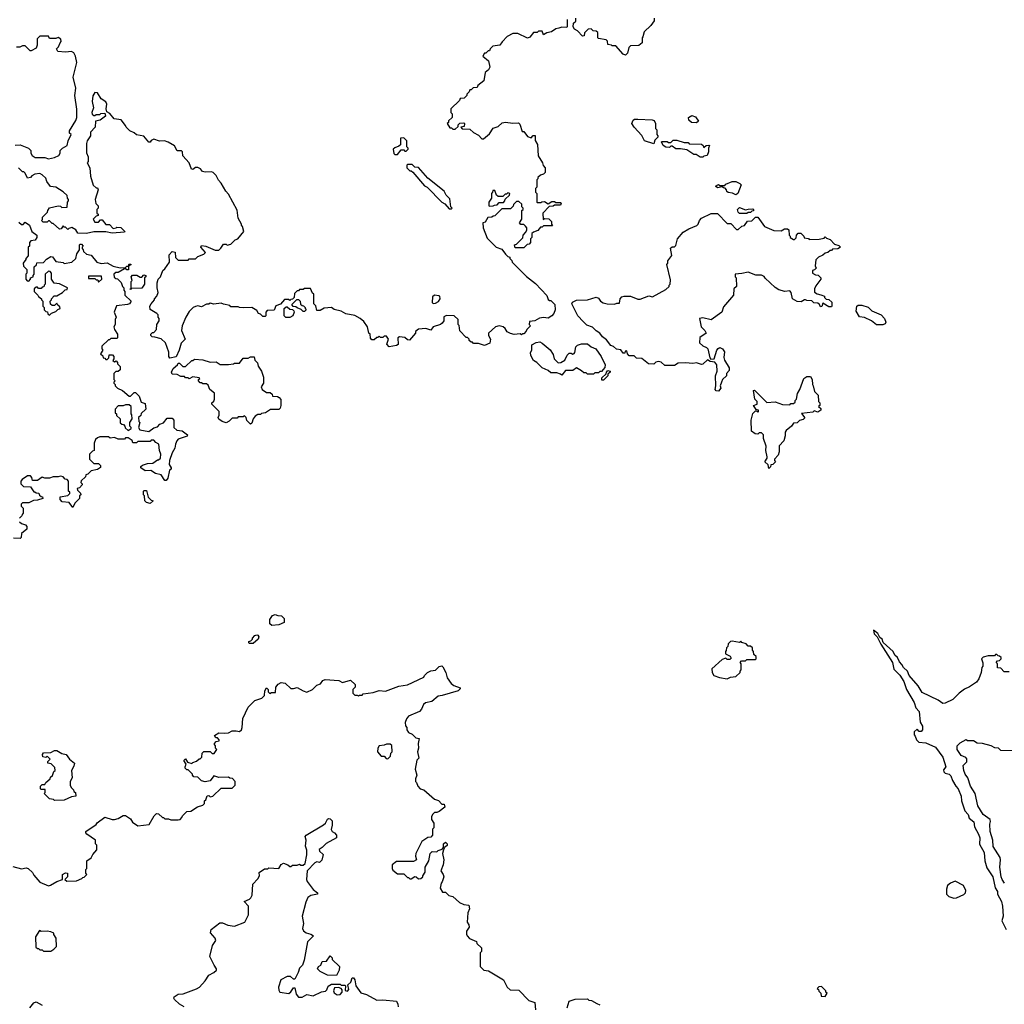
# Model space of a CAD drawing. Extents: x 1861455 to 2058065, y 200073 to 437907.
# Tile 378 of 574: x 1997811 to 2005846, y 315515 to 323553. Entities that reach past the tile are written whole.
import ezdxf

# ---------------------------------------------------------------- set-up
doc = ezdxf.new("R2010")
doc.units = 0

msp = doc.modelspace()

# ---------------------------------------------------------------- linework, layer by layer
at = {"layer": '0CON05XD'}
for points in [[(2002280, 323555), (2002280, 323495), (2002275, 323490), (2002235, 323492.5), (2002210, 323485), (2002185, 323477.5), (2002150, 323455), (2002113, 323447), (2002085, 323430), (2002075, 323460), (2002045, 323460), (2002035, 323450), (2002005, 323447.5), (2001975, 323410), (2001955, 323402.5), (2001875, 323440), (2001835, 323440), (2001790, 323415), (2001747, 323373), (2001730, 323345), (2001673, 323337), (2001650, 323315), (2001645, 323300), (2001635, 323300), (2001615, 323280), (2001605, 323280), (2001590, 323255), (2001637, 323217), (2001647.5, 323165), (2001636.4, 323143.6), (2001608.3, 323121.7), (2001597.5, 323055), (2001550, 323015), (2001545, 323000), (2001513, 322997), (2001495, 322980), (2001485, 322980), (2001480, 322965), (2001460, 322945), (2001460, 322935), (2001437, 322913), (2001405, 322910), (2001400, 322895), (2001330, 322825), (2001330, 322795), (2001340, 322785), (2001340, 322755), (2001311.7, 322728.3), (2001310, 322715), (2001300, 322705), (2001321.7, 322671.7), (2001335, 322670), (2001345, 322660), (2001365, 322660), (2001388.3, 322681.7), (2001390, 322695), (2001401.7, 322708.3), (2001435, 322710), (2001440, 322705), (2001438.3, 322681.7), (2001410, 322675), (2001421.7, 322661.7), (2001485, 322660), (2001515, 322632.5), (2001555, 322610), (2001581.7, 322581.7), (2001595, 322580), (2001645, 322622.5), (2001675, 322667.5), (2001715, 322682.5), (2001749.3, 322710.7), (2001775, 322717.5), (2001835, 322707.5), (2001881.7, 322711.7), (2001891.7, 322701.7), (2001911.7, 322641.7), (2001925, 322640), (2001955, 322600), (2001985, 322590), (2002001.7, 322608.3), (2002018.3, 322608.3), (2002018.3, 322568.3), (2002037.5, 322535), (2002043, 322443), (2002077.5, 322385), (2002083, 322363), (2002100, 322345), (2002100, 322305), (2002087, 322293), (2002060, 322285), (2002040, 322265), (2002040, 322255), (2002030, 322245), (2002030, 322185), (2002020, 322175), (2002020, 322145), (2002030, 322135), (2002030, 322065), (2002035, 322060), (2002065, 322060), (2002073, 322067), (2002095, 322070), (2002125, 322050), (2002155, 322070), (2002175, 322070), (2002185, 322060), (2002225, 322060), (2002230, 322055), (2002225, 322040), (2002175, 322040), (2002165, 322030), (2002131.7, 322028.3), (2002080, 321975), (2002081.7, 321921.7), (2002095, 321930), (2002128.3, 321928.3), (2002150, 321905), (2002150, 321885), (2002158.3, 321871.7), (2002085, 321870), (2002075, 321860), (2002061.7, 321858.3), (2002038.3, 321831.7), (2002005, 321820), (2001991.7, 321808.3), (2001990, 321775), (2001980, 321765), (2001980, 321735), (2001968.3, 321721.7), (2001951.7, 321718.3), (2001925, 321690), (2001855, 321690), (2001850, 321715), (2001865, 321720), (2001918.3, 321771.7), (2001920, 321795), (2001940, 321815), (2001950, 321835), (2001950, 321855), (2001938.3, 321868.3), (2001925, 321880), (2001901.7, 321881.7), (2001890, 321895), (2001910, 321925), (2001910, 321995), (2001920, 322005), (2001920, 322015), (2001910, 322025), (2001908.3, 322048.3), (2001885, 322070), (2001865, 322070), (2001840, 322045), (2001838.3, 322031.7), (2001815, 322010), (2001745, 322010), (2001688.3, 321951.7), (2001675, 321950), (2001665, 321940), (2001631.7, 321938.3), (2001608.3, 321901.7), (2001590, 321895), (2001593, 321853), (2001625, 321770), (2001700, 321695), (2001745, 321680), (2001775, 321640), (2001795, 321620), (2001810, 321615), (2001810, 321605), (2001827, 321587), (2001830, 321575), (2001947, 321457), (2002019.3, 321399.3), (2002113, 321303), (2002125, 321270), (2002135, 321260), (2002145, 321260), (2002177, 321227), (2002180, 321185), (2002170, 321155), (2002154, 321136), (2002125, 321116.7), (2002085, 321121.2), (2002053, 321117)], [(2002990, 323565), (2002990, 323545), (2002962.5, 323505), (2002906.4, 323453.6), (2002897, 323413), (2002890, 323405), (2002890, 323365), (2002865, 323342.5), (2002795, 323340), (2002783, 323327), (2002770.7, 323279.3), (2002755, 323262.5), (2002735, 323272.5), (2002675, 323340), (2002645, 323340), (2002640, 323345), (2002611.7, 323351.7), (2002607, 323377), (2002598.3, 323388.3), (2002535, 323400), (2002530, 323405), (2002528.3, 323448.3), (2002515, 323460), (2002491.7, 323461.7), (2002475, 323480), (2002450, 323475), (2002420, 323445), (2002418.3, 323421.7), (2002405, 323420), (2002363, 323463), (2002340, 323475), (2002327.5, 323495), (2002330, 323525), (2002348.3, 323541.7), (2002350, 323565)], [(1997775, 322530), (1997815, 322532.5), (1997882.5, 322505), (1997902.5, 322485), (1997903, 322463), (1997912.5, 322445), (1997938.3, 322428.3), (1998015, 322427.5), (1998045, 322417.5), (1998095, 322427.5), (1998130, 322445), (1998140, 322465), (1998140, 322485), (1998160, 322505), (1998197.5, 322525), (1998207.5, 322565), (1998230, 322615), (1998218.3, 322628.3), (1998217.5, 322645), (1998268.8, 322731.2), (1998276.1, 322753.9), (1998278.3, 322821.7), (1998262, 322935), (1998268.8, 322995), (1998246.2, 323085), (1998276.2, 323205), (1998266.7, 323255), (1998253, 323283), (1998235, 323292.5), (1998185, 323287.5), (1998123, 323293), (1998110, 323315), (1998128.3, 323331.7), (1998140, 323365), (1998150, 323375), (1998147.5, 323395), (1998125, 323407.5), (1998105, 323400), (1998055, 323400), (1998045, 323420), (1997975, 323420), (1997953, 323397), (1997952.5, 323345), (1997945, 323320), (1997905, 323300), (1997895, 323300), (1997855, 323340), (1997835, 323340), (1997811.7, 323328.3), (1997785, 323330)], [(2002053, 321117), (2002015, 321096), (2001971.7, 321088.3), (2001970, 321065), (2001980, 321055), (2001950, 321025), (2001945, 321010), (2001925, 320990), (2001915, 320990), (2001905, 320980), (2001895, 320990), (2001845, 320982.5), (2001815, 320992.5), (2001790, 321005), (2001773, 321033), (2001756.4, 321046.4), (2001725, 321053.8), (2001693.9, 321046.1), (2001637.5, 320995), (2001637.5, 320975), (2001653.3, 320945), (2001648.3, 320911.7), (2001605, 320892.5), (2001555, 320910), (2001515, 320910), (2001505, 320920), (2001495, 320920), (2001480, 320935), (2001480, 320945), (2001465, 320960), (2001455, 320960), (2001403, 321013), (2001397, 321057), (2001390, 321065), (2001390, 321105), (2001357, 321137), (2001295, 321137.5), (2001271.7, 321128.3), (2001271.2, 321095), (2001260, 321075), (2001245, 321063.8), (2001183.9, 321046.1), (2001165, 321020), (2001125, 321032.5), (2001065, 321027.5), (2001041.7, 321008.3), (2001040, 320995), (2000991.7, 320938.3), (2000975, 320940), (2000955, 320960), (2000910, 320965), (2000897.5, 320955), (2000898.3, 320901.7), (2000887, 320893), (2000825, 320882.5), (2000807.5, 320905), (2000820, 320945), (2000805, 320970), (2000785, 320970), (2000775, 320960), (2000755, 320960), (2000745, 320970), (2000735, 320960), (2000725, 320960), (2000705, 320940), (2000685, 320940), (2000673, 320953), (2000670, 320985), (2000660, 320995), (2000650, 321045), (2000619.3, 321089.3), (2000590, 321115), (2000545, 321137.5), (2000473, 321153), (2000435, 321172.5), (2000378.3, 321188.3), (2000355, 321202.5), (2000295, 321197.5), (2000261.7, 321178.3), (2000235, 321180), (2000227, 321217), (2000210, 321235), (2000210, 321315), (2000201.7, 321321.7), (2000185, 321360), (2000135, 321360), (2000125, 321350), (2000095, 321350), (2000085, 321340), (2000075, 321340), (2000053, 321317), (2000050, 321285), (2000038.3, 321271.7), (2000025, 321270), (2000015, 321260), (2000005, 321270), (1999971.7, 321268.3), (1999938.3, 321231.7), (1999901.7, 321218.3), (1999888.3, 321181.7), (1999831.7, 321178.3), (1999820, 321165), (1999820, 321135), (1999815, 321130), (1999795, 321130), (1999775, 321150), (1999760, 321155), (1999745, 321180), (1999705, 321202.5), (1999635, 321200), (1999605, 321202.5), (1999595, 321210), (1999535, 321210), (1999525, 321220), (1999475, 321230), (1999455, 321240), (1999395, 321230), (1999365, 321240), (1999355, 321230), (1999335, 321230), (1999295, 321210), (1999265, 321217.5), (1999245, 321212.5), (1999227, 321203), (1999195, 321170), (1999166.4, 321123.6), (1999137.5, 321055), (1999132.5, 321015), (1999160, 320945), (1999128.3, 320911.7), (1999112.5, 320855), (1999088.3, 320801.7), (1999035, 320790), (1999027.5, 320805), (1999029.3, 320839.3), (1999000, 320915), (1998966.7, 320946.7), (1998915, 320962.5), (1998893, 320963), (1998880, 320975), (1998880, 320985), (1998895, 321000), (1998905, 321000), (1998927, 321023), (1998930, 321065), (1998950, 321095), (1998950, 321115), (1998940, 321125), (1998940, 321145), (1998930, 321155), (1998877, 321187), (1998872.5, 321215), (1998882.5, 321235), (1998910, 321265), (1998910, 321275), (1998930, 321295), (1998940, 321325), (1998932.5, 321365), (1998932.5, 321405), (1998940, 321435), (1998960, 321455), (1998980, 321505), (1998995, 321520), (1999032.5, 321575), (1999030, 321635), (1999055, 321660), (1999080, 321655), (1999083, 321613), (1999105, 321590), (1999185, 321590), (1999195, 321600), (1999245, 321600), (1999265, 321620), (1999315, 321640), (1999328.3, 321651.7), (1999290, 321695), (1999295, 321710), (1999330, 321705), (1999405, 321672.5), (1999435, 321672.5), (1999453, 321687), (1999475, 321720), (1999495, 321720), (1999505, 321712.5), (1999535, 321720), (1999570, 321755), (1999590, 321765), (1999640, 321825), (1999630, 321865), (1999620, 321875), (1999620, 321885), (1999593, 321933), (1999587, 321997), (1999515, 322130), (1999493, 322153), (1999455, 322220), (1999433, 322243), (1999415, 322280), (1999390, 322305), (1999375, 322312.5), (1999325, 322307.5), (1999303, 322313), (1999286.4, 322336.4), (1999265, 322347.5), (1999245, 322347.5), (1999225, 322330), (1999211.7, 322331.7), (1999193.6, 322383.6), (1999143, 322443), (1999140, 322475), (1999131.7, 322481.7), (1999095, 322482.5), (1999073, 322523), (1999023.6, 322553.6), (1998993.6, 322563.6), (1998951.7, 322561.7), (1998905, 322576.7), (1998885, 322567.5), (1998875, 322553.3), (1998865, 322552.5), (1998825, 322602.5), (1998763, 322613), (1998745, 322630), (1998710, 322645), (1998680, 322675), (1998675, 322690), (1998640, 322735), (1998583, 322743), (1998546.4, 322786.4), (1998521.7, 322801.7), (1998517.5, 322825), (1998523.3, 322865), (1998515, 322882.5), (1998477, 322907), (1998445, 322957.5), (1998425, 322960), (1998408.3, 322931.7), (1998403.3, 322885), (1998412.5, 322835), (1998400, 322795), (1998403, 322783), (1998415, 322770), (1998425, 322770), (1998435, 322780), (1998465, 322780), (1998473, 322787), (1998505, 322790), (1998510, 322765), (1998466.7, 322733.3), (1998430, 322725), (1998427.5, 322675), (1998390, 322635), (1998387.5, 322605), (1998362.5, 322565), (1998357, 322543), (1998357, 322467), (1998370, 322435), (1998370, 322395), (1998362.5, 322385), (1998382.5, 322345), (1998387.5, 322275), (1998411.7, 322201.7), (1998435, 322180), (1998445, 322180), (1998450, 322165), (1998427.5, 322085), (1998433, 322053), (1998450, 322035), (1998450, 322015), (1998440, 322005), (1998440, 321975), (1998450, 321965), (1998450, 321955), (1998435, 321950), (1998410, 321925), (1998425, 321900), (1998455, 321900), (1998471.7, 321918.3), (1998485, 321920), (1998515, 321880), (1998545, 321880), (1998575, 321850), (1998597, 321853), (1998605, 321860), (1998635, 321857.5), (1998670, 321825), (1998665, 321820), (1998565, 321810), (1998515, 321822.5), (1998415, 321822.5), (1998355, 321807.5), (1998285, 321810), (1998268.3, 321838.3), (1998237, 321857), (1998211.7, 321848.3), (1998205, 321840), (1998185, 321860), (1998175, 321860), (1998165, 321870), (1998150, 321845), (1998135, 321842.5), (1998085, 321890), (1998075, 321890), (1998055, 321910), (1998045, 321910), (1998035, 321900), (1998001.7, 321901.7), (1997990, 321915), (1997997.5, 321922.5), (1997998.3, 321941.7), (1998038.3, 321981.7), (1998040, 321995), (1998055, 322017.5), (1998125, 322032.5), (1998145, 322030), (1998155, 322020), (1998198.3, 322021.7), (1998200, 322065), (1998210, 322075), (1998210, 322085), (1998200, 322095), (1998198.3, 322118.3), (1998165, 322147.5), (1998107, 322187), (1998061.7, 322191.7), (1998033, 322233), (1998025, 322260), (1997995, 322287.5), (1997976.4, 322296.4), (1997935, 322292.5), (1997910.7, 322279.3), (1997900, 322265), (1997875, 322260), (1997855, 322300), (1997845, 322310), (1997835, 322310), (1997800, 322345)], [(2002985, 322540), (2002910, 322565), (2002888, 322608), (2002826.1, 322676.1), (2002807.5, 322705), (2002816.7, 322733.3), (2002828.3, 322741.7), (2002855, 322742.5), (2002973, 322737), (2002989.3, 322729.3), (2003000, 322705), (2003000, 322665), (2003010, 322655), (2003010, 322615), (2003020, 322605), (2003020, 322595), (2002995, 322570), (2002985, 322540)], [(2003335, 322712.5), (2003293, 322713), (2003273, 322733), (2003270, 322755), (2003295, 322770), (2003325, 322760), (2003350, 322725), (2003335, 322712.5)], [(2000895, 322452.5), (2000925, 322490), (2000945, 322490), (2000955, 322480), (2000965, 322480), (2000980, 322495), (2000980, 322505), (2000970, 322515), (2000970, 322565), (2000945, 322590), (2000920, 322585), (2000918.3, 322531.7), (2000905, 322520), (2000871.7, 322508.3), (2000860, 322495), (2000865, 322460), (2000873, 322453), (2000895, 322452.5)], [(2003385, 322430), (2003365, 322430), (2003331.7, 322451.7), (2003313, 322453), (2003255, 322490), (2003205, 322500), (2003165, 322500), (2003135, 322520), (2003125, 322520), (2003115, 322510), (2003085, 322512.5), (2003062.5, 322525), (2003050, 322555), (2003055, 322560), (2003095, 322560), (2003105, 322550), (2003125, 322550), (2003145, 322570), (2003175, 322570), (2003235, 322550), (2003265, 322550), (2003275, 322540), (2003375, 322537.5), (2003390, 322525), (2003395, 322510), (2003413, 322527), (2003435, 322530), (2003440, 322525), (2003432.5, 322505), (2003432.5, 322475), (2003420, 322445), (2003395, 322440), (2003385, 322430)], [(2001335, 322010), (2001340, 322015), (2001330, 322025), (2001321.7, 322091.7), (2001291.2, 322121.2), (2001275, 322152.5), (2001140.7, 322260.7), (2001065, 322347.5), (2001035, 322350), (2001015, 322370), (2000975, 322370), (2000970, 322365), (2000970, 322345), (2000995, 322320), (2001005, 322320), (2001018.3, 322308.3), (2001115, 322197.5), (2001136.4, 322186.4), (2001255, 322062.5), (2001279.3, 322049.3), (2001315, 322010), (2001335, 322010)], [(2003655, 322123.3), (2003627, 322137), (2003593, 322143), (2003581.7, 322151.7), (2003580, 322165), (2003568.3, 322178.3), (2003555, 322180), (2003545, 322190), (2003505, 322180), (2003490, 322195), (2003515, 322207.5), (2003525, 322200), (2003565, 322200), (2003575, 322210), (2003625, 322232.5), (2003655, 322232.5), (2003687, 322217), (2003697.5, 322205), (2003672.5, 322135), (2003655, 322123.3)], [(2001645, 322030), (2001675, 322032.5), (2001685, 322040), (2001708.3, 322041.7), (2001725, 322060), (2001758.3, 322061.7), (2001770, 322075), (2001771.7, 322088.3), (2001808.3, 322121.7), (2001810, 322135), (2001795, 322140), (2001785, 322130), (2001771.7, 322128.3), (2001755, 322110), (2001715, 322110), (2001701.7, 322121.7), (2001688.3, 322158.3), (2001671.7, 322158.3), (2001670, 322145), (2001660, 322135), (2001660, 322095), (2001640, 322065), (2001640, 322035), (2001645, 322030)], [(2003745, 321970), (2003685, 321970), (2003673, 321983), (2003670, 322005), (2003685, 322020), (2003735, 322000), (2003755, 322007.5), (2003795, 322010), (2003800, 322005), (2003798.3, 321991.7), (2003785, 321990), (2003775, 321980), (2003755, 321980), (2003745, 321970)], [(2003515, 320520), (2003495, 320522.5), (2003487.5, 320535), (2003492.5, 320565), (2003490, 320645), (2003503.3, 320685), (2003500, 320735), (2003485, 320757.5), (2003445, 320763.3), (2003425, 320777.5), (2003385, 320740), (2003375, 320737.5), (2003335, 320752.5), (2003305, 320747.5), (2003245, 320752.5), (2003185, 320750), (2003155, 320730), (2003075, 320730), (2003047, 320757), (2003025, 320762.5), (2003003, 320757), (2002985, 320740), (2002943, 320743), (2002887, 320787), (2002845, 320790), (2002825, 320810), (2002785, 320810), (2002770, 320825), (2002765, 320850), (2002751.7, 320848.3), (2002748.3, 320831.7), (2002735, 320830), (2002717, 320857), (2002682.3, 320862.3), (2002656.2, 320886.2), (2002635, 320893.8), (2002598.6, 320938.6), (2002566.7, 320965), (2002546.7, 320995), (2002515, 321013.8), (2002485, 321042.9), (2002440, 321060), (2002408.5, 321088.5), (2002366.5, 321136.5), (2002317.5, 321235), (2002321.7, 321248.3), (2002355, 321262.5), (2002445, 321266.2), (2002515, 321287.5), (2002535, 321280), (2002550, 321255), (2002573, 321243), (2002605, 321232.5), (2002665, 321230), (2002685, 321240), (2002705, 321240), (2002710, 321275), (2002725, 321290), (2002745, 321297.5), (2002795, 321297.5), (2002855, 321272.5), (2002875, 321272.5), (2002945, 321300), (2002975, 321290), (2003085, 321350), (2003110, 321375), (2003110, 321385), (2003120, 321395), (2003121.7, 321428.3), (2003092.5, 321555), (2003100, 321565), (2003100, 321585), (2003131.7, 321628.3), (2003123, 321687), (2003135, 321700), (2003155, 321700), (2003165, 321710), (2003180, 321765), (2003225, 321817.5), (2003273, 321847), (2003336.4, 321873.6), (2003347.5, 321885), (2003357.5, 321915), (2003375, 321933.3), (2003455, 321970), (2003505, 321970), (2003585, 321890), (2003615, 321890), (2003661.7, 321841.7), (2003675, 321840), (2003703, 321867), (2003726.4, 321873.6), (2003751.7, 321908.3), (2003785, 321910), (2003815, 321940), (2003835, 321940), (2003890, 321865), (2003965, 321832.5), (2004025, 321830), (2004053, 321847), (2004077, 321847), (2004087, 321837), (2004090, 321795), (2004100, 321785), (2004100, 321775), (2004125, 321760), (2004135, 321760), (2004148.3, 321771.7), (2004150, 321795), (2004165, 321810), (2004185, 321810), (2004210, 321785), (2004211.7, 321771.7), (2004247, 321767), (2004255, 321760), (2004335, 321762.5), (2004375, 321770), (2004385, 321780), (2004395, 321770), (2004425, 321760), (2004461.7, 321721.7), (2004495, 321710), (2004510, 321695), (2004487, 321683), (2004445, 321680), (2004435, 321670), (2004425, 321670), (2004407, 321653), (2004383, 321647), (2004365, 321630), (2004330, 321615), (2004308.3, 321591.7), (2004302.5, 321545), (2004310, 321525), (2004298.3, 321511.7), (2004280, 321505), (2004280, 321485), (2004305, 321470), (2004328.3, 321468.3), (2004350, 321445), (2004350, 321435), (2004308.3, 321381.7), (2004297.5, 321355), (2004298.3, 321328.3), (2004320, 321315), (2004348, 321308), (2004380, 321295), (2004380, 321285), (2004391.7, 321271.7), (2004415, 321270), (2004438.3, 321248.3), (2004440, 321215), (2004435, 321210), (2004415, 321210), (2004365, 321240), (2004358.3, 321211.7), (2004345, 321210), (2004338.3, 321228.3), (2004325, 321240), (2004293, 321243), (2004275, 321257.5), (2004235, 321260), (2004225, 321267.5), (2004215, 321267.5), (2004189.3, 321250.7), (2004155, 321253.3), (2004117.5, 321275), (2004107, 321327), (2004095, 321340), (2004055, 321333.3), (2004005, 321347.5), (2003975, 321367.5), (2003893.6, 321443.6), (2003886.4, 321456.4), (2003865, 321467.5), (2003818.3, 321468.3), (2003755, 321492.5), (2003705, 321480), (2003650, 321475), (2003650, 321455), (2003657.5, 321445), (2003660, 321375), (2003640, 321355), (2003637.5, 321305), (2003555, 321210), (2003540, 321165), (2003455, 321102.5), (2003385, 321120), (2003360, 321115), (2003373.3, 321045), (2003402.5, 321015), (2003412.5, 320995), (2003361.7, 320958.3), (2003360, 320915), (2003385, 320890), (2003415, 320877.5), (2003426.1, 320866.1), (2003442.5, 320792.5), (2003452.5, 320782.5), (2003477.5, 320785), (2003500, 320855), (2003510.7, 320869.3), (2003525, 320877.5), (2003545.9, 320865.9), (2003563, 320843), (2003557.5, 320795), (2003562.5, 320775), (2003601.7, 320711.7), (2003601.7, 320688.3), (2003580, 320665), (2003580, 320645), (2003547.5, 320615), (2003537.5, 320595), (2003527.5, 320565), (2003532.5, 320545), (2003515, 320520)], [(1997805, 321900), (1997825, 321880), (1997838.3, 321881.7), (1997855, 321900), (1997890, 321875), (1997910, 321825), (1997950, 321795), (1997950, 321775), (1997936.4, 321753.6), (1997903, 321747), (1997890, 321735), (1997890, 321705), (1997880, 321695), (1997880, 321625), (1997860, 321605), (1997860, 321595), (1997840, 321565), (1997841.7, 321541.7), (1997870, 321515), (1997870, 321485), (1997860, 321475), (1997860, 321435), (1997871.7, 321421.7), (1997885, 321420), (1997900, 321435), (1997900, 321445), (1997920, 321455), (1997920, 321465), (1997930, 321475), (1997930, 321535), (1997948.3, 321551.7), (1997951.7, 321568.3), (1998005, 321570), (1998030.7, 321599.3), (1998065, 321620), (1998078.3, 321618.3), (1998105, 321580), (1998165, 321570), (1998172.5, 321562.5), (1998237, 321573), (1998270, 321605), (1998278.3, 321641.7), (1998300, 321675), (1998300, 321715), (1998305, 321720), (1998315, 321720), (1998330, 321705), (1998320, 321695), (1998320, 321685), (1998330, 321675), (1998331.7, 321661.7), (1998355, 321640), (1998395, 321630), (1998440, 321575), (1998477, 321563), (1998525, 321567.5), (1998575, 321540), (1998631.7, 321528.3)], [(1998631.7, 321528.3), (1998675, 321530), (1998685, 321540), (1998700, 321540), (1998705, 321560), (1998720, 321555), (1998700, 321540), (1998698.3, 321511.7), (1998685, 321510), (1998675, 321520), (1998665, 321520), (1998615, 321490), (1998595, 321490), (1998580, 321475), (1998581.7, 321451.7), (1998595, 321440), (1998608.3, 321438.3), (1998638.3, 321408.3), (1998650, 321375), (1998660, 321365), (1998660, 321345), (1998670, 321335), (1998670, 321305), (1998720, 321255), (1998706.4, 321233.6), (1998691.7, 321228.3), (1998601.7, 321218.3), (1998582.5, 321165), (1998597.5, 321125), (1998590, 321105), (1998590, 321065), (1998580, 321045), (1998583.3, 321023.3), (1998610, 320985), (1998610, 320955), (1998605, 320950), (1998555, 320950), (1998545, 320940), (1998535, 320940), (1998481.7, 320888.3), (1998480, 320865), (1998490, 320855), (1998470, 320825), (1998488.3, 320808.3), (1998491.7, 320791.7), (1998505, 320790), (1998515, 320780), (1998525, 320780), (1998538.3, 320791.7), (1998541.7, 320818.3), (1998568.3, 320818.3), (1998580, 320805), (1998580, 320785), (1998571.7, 320771.7), (1998585, 320760), (1998598.3, 320768.3), (1998610, 320755), (1998610, 320745), (1998631.7, 320721.7), (1998630, 320695), (1998615, 320682.5), (1998595, 320680), (1998580, 320665), (1998580, 320615), (1998590, 320605), (1998580, 320595), (1998580, 320585), (1998590, 320575), (1998590, 320565), (1998610, 320545), (1998650, 320525), (1998705, 320480), (1998715, 320480), (1998745, 320510), (1998755, 320510), (1998785, 320480), (1998801.7, 320431.7), (1998835, 320420), (1998840, 320375), (1998801.7, 320338.3), (1998798.3, 320321.7), (1998780, 320305), (1998783, 320273), (1998790, 320265), (1998780, 320225), (1998790, 320205), (1998865, 320192.5), (1998905, 320220), (1998935, 320230), (1998955, 320250), (1998985, 320262.5), (1999015, 320300), (1999055, 320300), (1999070, 320285), (1999070, 320225), (1999093, 320203), (1999137, 320197), (1999180, 320165), (1999177, 320153), (1999105, 320127.5), (1999092.5, 320115), (1999083, 320087), (1999076.7, 320055), (1999054.1, 320015.9), (1999032.5, 319955), (1999030.7, 319920.7), (1999047.5, 319895), (1999047.5, 319885), (1999033.8, 319876.2), (1999020.7, 319809.3), (1999005, 319790), (1998995, 319790), (1998965, 319837.5), (1998918.3, 319848.3), (1998881.7, 319871.7), (1998835, 319870), (1998800, 319895), (1998800, 319905), (1998813.3, 319916.7), (1998855, 319930), (1998897, 319933), (1998935, 319960), (1998945, 319960), (1998960, 319975), (1998962.5, 320005), (1998952.5, 320035), (1998947, 320087), (1998921.7, 320101.7), (1998905, 320120), (1998885, 320120), (1998875, 320110), (1998775, 320110), (1998765, 320100), (1998735, 320100), (1998728.3, 320118.3), (1998695, 320140), (1998675, 320140), (1998665, 320130), (1998645, 320127.5), (1998615, 320130), (1998585, 320142.5), (1998548.3, 320138.3), (1998535, 320147.5), (1998465, 320147.5), (1998445, 320140), (1998430, 320125), (1998420, 320095), (1998420, 320035), (1998405, 320030), (1998380, 320005), (1998380, 319965), (1998415, 319930), (1998455, 319930), (1998470, 319915), (1998471.7, 319898.3), (1998445, 319882.5), (1998395, 319870), (1998368.3, 319841.7), (1998351.7, 319838.3), (1998348.3, 319821.7), (1998311.7, 319788.3), (1998310, 319775), (1998320, 319765), (1998320, 319755), (1998298.3, 319731.7), (1998280, 319725), (1998281.7, 319711.7), (1998308.3, 319688.3), (1998310, 319675), (1998300, 319665), (1998300, 319645), (1998260, 319605), (1998245, 319570), (1998215, 319612.5), (1998158.3, 319618.3), (1998140, 319635), (1998141.7, 319658.3), (1998205, 319670), (1998220, 319685), (1998220, 319695), (1998210, 319705), (1998210, 319785), (1998198.3, 319798.3), (1998181.7, 319801.7), (1998165, 319820), (1998145, 319827.5), (1998125, 319820), (1998085, 319820), (1998055, 319810), (1998015, 319810), (1997995, 319817.5), (1997955, 319790), (1997915, 319790), (1997910, 319815), (1997898.3, 319828.3), (1997875, 319830), (1997831.7, 319798.3), (1997820, 319785), (1997820, 319765), (1997841.7, 319741.7), (1997898.3, 319738.3), (1997925, 319700), (1997935, 319700), (1997945, 319690), (1997968.3, 319688.3), (1997971.7, 319671.7), (1997985, 319660), (1997998.3, 319658.3), (1998000, 319645), (1997955, 319630), (1997923, 319627), (1997885, 319610), (1997835, 319610), (1997821.7, 319598.3), (1997821.7, 319581.7), (1997840, 319565), (1997840, 319525), (1997830, 319515), (1997828.3, 319501.7), (1997810, 319485)], [(1998055, 321140), (1998071.7, 321158.3), (1998105, 321170), (1998121.7, 321188.3), (1998140, 321195), (1998138.3, 321208.3), (1998121.7, 321221.7), (1998115, 321240), (1998095, 321220), (1998075, 321220), (1998061.7, 321231.7), (1998060, 321255), (1998070, 321265), (1998070, 321275), (1998091.7, 321298.3), (1998115, 321300), (1998160, 321325), (1998181.7, 321348.3), (1998198.3, 321351.7), (1998200, 321365), (1998137, 321397), (1998091.7, 321401.7), (1998070, 321435), (1998070, 321485), (1998058.3, 321498.3), (1998045, 321500), (1998020, 321475), (1998020, 321395), (1998010, 321385), (1998008.3, 321371.7), (1997995, 321370), (1997985, 321360), (1997965, 321360), (1997955, 321370), (1997945, 321370), (1997930, 321355), (1997930, 321335), (1997960, 321305), (1997963.6, 321293.6), (1997990, 321275), (1997990, 321265), (1998000, 321255), (1998000, 321215), (1998010, 321205), (1998010, 321185), (1998025, 321170), (1998038.3, 321168.3), (1998041.7, 321151.7), (1998055, 321140)], [(1998455, 321410), (1998480, 321435), (1998478.3, 321458.3), (1998371.7, 321458.3), (1998371.7, 321441.7), (1998425, 321440), (1998435, 321430), (1998448.3, 321428.3), (1998455, 321410)], [(1998715, 321350), (1998710, 321355), (1998720, 321360), (1998720, 321415), (1998730, 321425), (1998720, 321455), (1998731.7, 321468.3), (1998767, 321467), (1998795, 321450), (1998808.3, 321451.7), (1998825, 321470), (1998840, 321465), (1998840, 321455), (1998830, 321445), (1998830, 321395), (1998808.3, 321361.7), (1998720, 321360), (1998715, 321350)], [(2001185, 321236.7), (2001205, 321240), (2001227.7, 321252.3), (2001241.2, 321275), (2001238.8, 321295), (2001230.3, 321300.3), (2001195, 321303.8), (2001179.7, 321290.3), (2001176.7, 321245), (2001185, 321236.7)], [(2000135, 321170), (2000125, 321170), (2000108.3, 321188.3), (2000075, 321200), (2000065, 321210), (2000041.7, 321211.7), (2000031.7, 321228.3), (2000071.7, 321268.3), (2000085, 321270), (2000100, 321255), (2000101.7, 321231.7), (2000115, 321220), (2000128.3, 321218.3), (2000140, 321205), (2000140, 321195), (2000150, 321185), (2000135, 321170)], [(2004855, 321062.5), (2004803, 321063), (2004763.6, 321093.6), (2004705, 321122.5), (2004665, 321127.5), (2004637.5, 321175), (2004642.5, 321215), (2004655, 321222.5), (2004683, 321223), (2004735, 321207.5), (2004766.4, 321176.4), (2004842.5, 321145), (2004867.5, 321115), (2004880, 321085), (2004875, 321070), (2004855, 321062.5)], [(2000015, 321122.5), (1999983, 321123), (1999970, 321135), (1999970, 321195), (1999985, 321210), (1999995, 321210), (2000015, 321190), (2000038.3, 321188.3), (2000047, 321177), (2000050, 321165), (2000040, 321135), (2000015, 321122.5)], [(2002235, 320650), (2002225, 320660), (2002195, 320670), (2002145, 320670), (2002125, 320690), (2002075, 320712.5), (2002030, 320755), (2002005, 320770), (2001983, 320813), (2001980, 320835), (2001990, 320855), (2001991.7, 320898.3), (2002025, 320917.5), (2002055, 320922.5), (2002073.6, 320913.6), (2002139.3, 320859.3), (2002165, 320820), (2002173.9, 320783.9), (2002205, 320752.5), (2002226.2, 320753.8), (2002260, 320775), (2002280, 320815), (2002295, 320830), (2002311.7, 320831.7), (2002325, 320823.3), (2002335, 320827.5), (2002342.5, 320835), (2002348.3, 320881.7), (2002363, 320897), (2002395, 320906.7), (2002445, 320905.8), (2002475, 320882.9), (2002512.5, 320865), (2002556.9, 320805), (2002590, 320735), (2002587, 320713), (2002558.3, 320681.7), (2002545, 320680), (2002535, 320670), (2002505, 320670), (2002495, 320660), (2002445, 320660), (2002435, 320670), (2002415, 320670), (2002397, 320687), (2002355, 320710), (2002325, 320690), (2002265, 320690), (2002235, 320650)], [(1999695, 320252.5), (1999665, 320280), (1999660, 320305), (1999645, 320320), (1999635, 320310), (1999595, 320310), (1999585, 320300), (1999545, 320300), (1999520, 320275), (1999495, 320262.5), (1999463.3, 320273.3), (1999435, 320292.5), (1999430, 320305), (1999440, 320325), (1999440, 320355), (1999380, 320415), (1999380, 320425), (1999395, 320440), (1999400, 320455), (1999400, 320505), (1999363.6, 320533.6), (1999348.3, 320568.3), (1999335, 320580), (1999305, 320580), (1999295, 320590), (1999285, 320590), (1999270, 320605), (1999270, 320615), (1999280, 320625), (1999275, 320630), (1999225, 320637.5), (1999195, 320620), (1999185, 320630), (1999165, 320630), (1999155, 320640), (1999125, 320640), (1999097, 320657), (1999055, 320660), (1999050, 320675), (1999062.5, 320705), (1999100, 320735), (1999105, 320750), (1999115, 320750), (1999143, 320723), (1999165, 320722.5), (1999215, 320770), (1999225, 320770), (1999238.3, 320781.7), (1999305, 320777.5), (1999365, 320757.5), (1999415, 320760), (1999448.3, 320738.3), (1999515, 320737.5), (1999557, 320743), (1999565, 320750), (1999605, 320750), (1999635, 320790), (1999675, 320790), (1999695, 320800), (1999725, 320800), (1999730, 320775), (1999751.7, 320751.7), (1999757.5, 320725), (1999783.6, 320683.6), (1999800, 320635), (1999800, 320585), (1999782.5, 320555), (1999790, 320535), (1999825, 320510), (1999855, 320510), (1999870, 320495), (1999875, 320480), (1999915, 320477.5), (1999929.3, 320469.3), (1999941.7, 320451.7), (1999942.5, 320405), (1999937, 320383), (1999925, 320370), (1999858.3, 320371.7), (1999817, 320343), (1999783, 320337), (1999775, 320330), (1999755, 320330), (1999733.6, 320316.4), (1999717.5, 320295), (1999705, 320260), (1999695, 320252.5)], [(2002575, 320610), (2002561.7, 320611.7), (2002561.7, 320628.3), (2002598.3, 320661.7), (2002600, 320675), (2002611.7, 320688.3), (2002630, 320685), (2002630, 320675), (2002611.7, 320658.3), (2002610, 320645), (2002575, 320610)], [(2003925, 319890), (2003918.3, 319918.3), (2003892.5, 319945), (2003910, 319975), (2003910, 319985), (2003900, 320035), (2003901.7, 320071.7), (2003880, 320135), (2003880, 320165), (2003865, 320180), (2003845, 320180), (2003835, 320170), (2003813, 320173), (2003782.5, 320195), (2003780, 320285), (2003793, 320337), (2003815, 320360), (2003825, 320360), (2003835, 320350), (2003840, 320355), (2003840, 320365), (2003821.7, 320371.7), (2003800, 320405), (2003830, 320415), (2003830, 320435), (2003810, 320455), (2003800, 320525), (2003808.3, 320528.3), (2003908.3, 320428.3), (2003975, 320432.5), (2004035, 320412.5), (2004095, 320410), (2004105, 320420), (2004125, 320420), (2004138.3, 320431.7), (2004140, 320445), (2004150, 320455), (2004158.3, 320501.7), (2004177.5, 320535), (2004210, 320625), (2004235, 320640), (2004265, 320640), (2004277, 320617), (2004280, 320575), (2004287.5, 320565), (2004298.3, 320518.3), (2004327, 320487), (2004330, 320435), (2004340, 320425), (2004340, 320405), (2004330, 320395), (2004348.3, 320378.3), (2004350, 320365), (2004325, 320350), (2004295, 320360), (2004285, 320350), (2004191.7, 320338.3), (2004218.3, 320301.7), (2004205, 320290), (2004175, 320280), (2004157, 320263), (2004125, 320260), (2004110, 320235), (2004065, 320200), (2004057.5, 320185), (2004057.5, 320155), (2004047.5, 320115), (2004010, 320075), (2004010, 320025), (2004001.7, 319998.3), (2003970, 319965), (2003970, 319955), (2003980, 319945), (2003958.3, 319921.7), (2003941.7, 319918.3), (2003938.3, 319901.7), (2003925, 319890)], [(1998695, 320200), (1998720, 320215), (1998720, 320225), (1998710, 320235), (1998710, 320265), (1998730, 320295), (1998727, 320327), (1998720, 320335), (1998720, 320395), (1998705, 320410), (1998675, 320410), (1998655, 320400), (1998615, 320400), (1998590, 320375), (1998590, 320345), (1998600, 320335), (1998601.7, 320321.7), (1998630, 320295), (1998631.7, 320261.7), (1998645, 320250), (1998658.3, 320248.3), (1998670, 320235), (1998671.7, 320221.7), (1998695, 320200)], [(1998875, 319602.5), (1998845, 319612.5), (1998832.5, 319625), (1998830, 319665), (1998820, 319675), (1998820, 319705), (1998825, 319710), (1998845, 319710), (1998860, 319655), (1998885, 319630), (1998900, 319625), (1998875, 319602.5)], [(1997810, 319455), (1997825, 319440), (1997858.3, 319428.3), (1997870, 319415), (1997870, 319395), (1997825, 319360), (1997823, 319327), (1997815, 319317.5), (1997760.7, 319320.7)], [(1999868.3, 318608.3), (1999851.7, 318621.7), (1999853, 318657), (1999875, 318690), (1999895, 318697.5), (1999918.3, 318688.3), (1999947, 318687), (1999970, 318665), (1999968.3, 318631.7), (1999925, 318612.5), (1999868.3, 318608.3)], [(2005885, 318230), (2005845, 318230), (2005818.3, 318258.3), (2005791.7, 318261.7), (2005790, 318295), (2005780, 318305), (2005791.7, 318318.3), (2005808.3, 318321.7), (2005820, 318335), (2005820, 318345), (2005808.3, 318358.3), (2005795, 318360), (2005785, 318370), (2005775, 318370), (2005765, 318360), (2005715, 318360), (2005675, 318350), (2005660, 318335), (2005671.7, 318301.7), (2005670, 318275), (2005662.5, 318265), (2005657.5, 318225), (2005637.7, 318172.3), (2005620, 318145), (2005563.2, 318106.8), (2005522.1, 318087.9), (2005477.5, 318055), (2005425, 318002.5), (2005365, 317973.3), (2005345, 317970), (2005307.7, 317997.7), (2005175, 318060), (2005142, 318115), (2005069.1, 318199.1), (2005055, 318234), (2005023.8, 318263.8), (2005010, 318290), (2004989.7, 318309.7), (2004974.2, 318345), (2004952, 318365), (2004939.2, 318395), (2004858.3, 318468.3), (2004848.8, 318495), (2004830, 318510), (2004815, 318542.5), (2004780, 318570), (2004785, 318540), (2004810, 318515), (2004837.5, 318455), (2004932.5, 318305), (2004945, 318250), (2004993, 318203), (2005025, 318150), (2005047.5, 318085), (2005109.5, 317979.5), (2005123.8, 317935), (2005151.2, 317905), (2005158.3, 317818.3), (2005180, 317785), (2005180, 317755), (2005168.3, 317741.7), (2005151.7, 317741.7), (2005135, 317760), (2005111.7, 317738.3), (2005110, 317715), (2005120, 317705), (2005130, 317675), (2005150, 317655), (2005205, 317650), (2005285, 317613.3), (2005343.6, 317533.6), (2005370, 317455), (2005351.2, 317428.8), (2005352.9, 317412.9), (2005365, 317402), (2005395, 317393.8), (2005409.7, 317379.7), (2005422.3, 317342.3), (2005450, 317295), (2005468.8, 317275), (2005494, 317215), (2005498, 317175), (2005523.9, 317093.9), (2005552.5, 317065), (2005560, 317035), (2005597.5, 317005), (2005603.3, 316965), (2005636.7, 316905), (2005646.7, 316875), (2005643.6, 316823.6), (2005682.5, 316755), (2005687.5, 316685), (2005705, 316630), (2005753.3, 316555), (2005772.5, 316465), (2005790, 316435), (2005790, 316415), (2005807.5, 316385), (2005822.5, 316355), (2005832.5, 316315), (2005836.7, 316235), (2005827, 316197), (2005861.2, 316125)], [(1999715, 318460), (1999685, 318460), (1999680, 318465), (1999681.7, 318478.3), (1999698.3, 318481.7), (1999710, 318495), (1999710, 318505), (1999730, 318525), (1999745, 318532.5), (1999755, 318530), (1999762.5, 318515), (1999757.5, 318495), (1999715, 318460)], [(2003585, 318172.5), (2003613, 318187), (2003655, 318190), (2003690, 318225), (2003690, 318235), (2003700, 318245), (2003700, 318295), (2003690, 318305), (2003701.7, 318318.3), (2003735, 318320), (2003745, 318330), (2003815, 318330), (2003820, 318335), (2003820, 318355), (2003801.7, 318371.7), (2003800, 318395), (2003790, 318405), (2003790, 318425), (2003775, 318440), (2003755, 318440), (2003738.3, 318458.3), (2003705, 318470), (2003695, 318480), (2003685, 318470), (2003625, 318480), (2003613, 318477), (2003591.7, 318458.3), (2003590, 318435), (2003580, 318425), (2003577.5, 318402.5), (2003570, 318395), (2003570, 318375), (2003608.3, 318358.3), (2003618.3, 318341.7), (2003605, 318330), (2003585, 318330), (2003575, 318340), (2003545, 318330), (2003460, 318255), (2003463, 318223), (2003475, 318200), (2003523, 318183), (2003585, 318172.5)], [(1997755, 316640), (1997825, 316620), (1997865, 316630), (1997880, 316625), (1997915, 316590), (1997925, 316570), (1997975, 316512.5), (1998045, 316483.3), (1998063.6, 316486.4), (1998115, 316517.5), (1998160, 316535), (1998160, 316575), (1998185, 316587.5), (1998200, 316585), (1998200, 316555), (1998180, 316535), (1998195, 316520), (1998275, 316522.5), (1998318.3, 316541.7), (1998325, 316550), (1998338.3, 316551.7), (1998360, 316575), (1998350, 316585), (1998350, 316615), (1998360, 316625), (1998360, 316685), (1998395, 316710), (1998408.3, 316738.3), (1998440, 316775), (1998440, 316815), (1998430, 316825), (1998430, 316855), (1998360, 316905), (1998350, 316915), (1998350, 316925), (1998435, 316982.5), (1998444.1, 316995.9), (1998505, 317042.5), (1998565, 317022.5), (1998585, 317022.5), (1998615, 317032.5), (1998655, 317057.5), (1998675, 317057.5), (1998715, 317030), (1998730.7, 317000.7), (1998775, 316972.5), (1998867, 316983), (1998907.5, 317055), (1998928.3, 317071.7), (1998945, 317070), (1998975, 317040), (1998985, 317040), (1998995, 317030), (1999025, 317030), (1999045, 317020), (1999105, 317020), (1999120, 317025), (1999135, 317040), (1999140, 317055), (1999175, 317090), (1999207, 317093), (1999263, 317127), (1999305, 317140), (1999320, 317155), (1999320, 317175), (1999330, 317185), (1999341.7, 317218.3), (1999355, 317220), (1999365, 317210), (1999387, 317213), (1999455, 317280), (1999545, 317280), (1999570, 317305), (1999570, 317335), (1999548.3, 317358.3), (1999525, 317360), (1999515, 317370), (1999435, 317367.5), (1999395, 317380), (1999365, 317340), (1999325, 317330), (1999295, 317340), (1999265, 317370), (1999231.7, 317371.7), (1999220, 317385), (1999220, 317395), (1999185, 317430), (1999175, 317430), (1999161.7, 317441.7), (1999160, 317455), (1999170, 317475), (1999150, 317505), (1999165, 317520), (1999181.7, 317491.7), (1999215, 317480), (1999225, 317490), (1999255, 317500), (1999275, 317520), (1999285, 317520), (1999298.3, 317531.7), (1999300, 317565), (1999315, 317580), (1999365, 317580), (1999381.7, 317561.7), (1999398.3, 317561.7), (1999420, 317595), (1999410, 317605), (1999410, 317625), (1999400, 317635), (1999400, 317645), (1999415, 317660), (1999440, 317665), (1999440, 317675), (1999425, 317690), (1999411.7, 317691.7), (1999401.7, 317708.3), (1999435, 317732.5), (1999485, 317727.5), (1999515, 317732.5), (1999545, 317747.5), (1999577, 317747), (1999605, 317742.5), (1999620, 317755), (1999627.5, 317775), (1999633, 317847), (1999675, 317940), (1999691.7, 317958.3), (1999730, 317995), (1999786.7, 318013.3), (1999810, 318035), (1999812.5, 318075), (1999825, 318100), (1999840, 318085), (1999840, 318065), (1999851.7, 318051.7), (1999865, 318060), (1999898.3, 318061.7), (1999900, 318105), (1999920.7, 318129.3), (1999945, 318142.5), (1999977, 318137), (2000023, 318093), (2000045, 318092.5), (2000075, 318102.5), (2000123.3, 318073.3), (2000155, 318062.5), (2000200, 318085), (2000235, 318120), (2000265, 318132.5), (2000285, 318157.5), (2000305, 318166.7), (2000415, 318157.5), (2000445, 318142.5), (2000511.7, 318161.7), (2000550, 318125), (2000550, 318105), (2000530, 318085), (2000530, 318055), (2000545, 318040), (2000565, 318040), (2000575, 318032.5), (2000585, 318040), (2000605, 318040), (2000615, 318050), (2000695, 318060), (2000745, 318076.7), (2000795, 318072.5), (2000905, 318112.5), (2000975, 318123.3), (2001110, 318185), (2001115, 318200), (2001140, 318225), (2001165, 318237.5), (2001205, 318243.3), (2001235, 318272.5), (2001255, 318277.5), (2001265, 318270), (2001287.5, 318225), (2001299.3, 318179.3), (2001332.5, 318135), (2001355, 318117.5), (2001405, 318100), (2001405, 318090), (2001390, 318075), (2001260, 318035), (2001225, 318030), (2001175, 317986.2), (2001122.5, 317975), (2001106.4, 317963.6), (2001091.2, 317925), (2001075, 317906.7), (2000985, 317867.5), (2000967.5, 317845), (2000957.5, 317815), (2000958.3, 317788.3), (2000970, 317775), (2000970, 317755), (2000983.6, 317733.6), (2001015, 317720), (2001045, 317690), (2001070, 317685), (2001062.5, 317645), (2001066.7, 317605), (2001057.5, 317575), (2001067.5, 317525), (2001053, 317507), (2001037.5, 317435), (2001052.5, 317385), (2001040, 317355), (2001040, 317335), (2001050, 317325), (2001060, 317295), (2001080, 317275), (2001110, 317265), (2001195, 317190), (2001228.3, 317178.3), (2001255, 317150), (2001275, 317150), (2001280, 317125), (2001235, 317090), (2001215, 317080), (2001195, 317080), (2001181.7, 317068.3), (2001172.5, 317047.5), (2001172.5, 317025), (2001190, 316995), (2001190, 316955), (2001180, 316945), (2001180, 316895), (2001165, 316880), (2001143, 316877), (2001092.5, 316845), (2001042.5, 316745), (2001040, 316725), (2001050, 316695), (2001025, 316680), (2000885, 316680), (2000850, 316655), (2000850, 316625), (2000855, 316610), (2000895, 316580), (2000945, 316580), (2000975, 316550), (2000985, 316550), (2000995, 316540), (2001005, 316540), (2001035, 316557.5), (2001047, 316557), (2001065, 316540), (2001085, 316542.5), (2001100, 316555), (2001100, 316565), (2001120, 316595), (2001120, 316635), (2001150, 316685), (2001160, 316745), (2001178.3, 316761.7), (2001215, 316760), (2001225, 316770), (2001258.3, 316781.7), (2001270, 316795), (2001270, 316825), (2001285, 316840), (2001300, 316825), (2001298.3, 316811.7), (2001281.7, 316798.3), (2001270, 316775), (2001262.5, 316745), (2001272.5, 316695), (2001267, 316653), (2001247.5, 316605), (2001267.5, 316575), (2001272.5, 316555), (2001260, 316515), (2001250, 316505), (2001243, 316463), (2001261.7, 316431.7), (2001285, 316430), (2001313, 316403), (2001346.1, 316396.1), (2001400, 316345), (2001435, 316330), (2001477.5, 316325), (2001482.5, 316295), (2001467, 316263), (2001462.5, 316185), (2001477.5, 316165), (2001480, 316145), (2001458.3, 316111.7), (2001458.3, 316088.3), (2001463, 316073), (2001481.7, 316051.7), (2001538.3, 316028.3), (2001541.7, 316011.7), (2001580, 315975), (2001580, 315945), (2001570, 315935), (2001570, 315825), (2001600, 315795), (2001637, 315787), (2001760, 315715), (2001790, 315655), (2001813, 315633), (2001885, 315630), (2001967, 315547), (2002015, 315530), (2002019.3, 315470.7)], [(2005847.5, 316505), (2005827.5, 316535), (2005822, 316555), (2005808.6, 316635), (2005816.2, 316695), (2005812.3, 316712.3), (2005754.3, 316804.3), (2005752, 316855), (2005730, 316925), (2005727, 316987), (2005733, 317007), (2005730, 317025), (2005674.6, 317064.6), (2005630, 317135), (2005608.1, 317235), (2005571.5, 317295), (2005550, 317365), (2005526.7, 317395), (2005515, 317422.5), (2005511.4, 317465), (2005541.2, 317495), (2005540, 317520), (2005531.2, 317531.2), (2005495, 317547.5), (2005462.5, 317595), (2005462.5, 317625), (2005485, 317650), (2005535, 317677.5), (2005545, 317670), (2005595, 317670), (2005625, 317650), (2005665, 317647.5), (2005735, 317627.5), (2005765, 317612.5), (2005795, 317610), (2005815, 317590), (2005915, 317586.7)], [(2000815, 317520), (2000838.3, 317541.7), (2000840, 317565), (2000850, 317575), (2000848.3, 317628.3), (2000835, 317640), (2000805, 317640), (2000785, 317630), (2000743.9, 317626.1), (2000733, 317607), (2000730, 317575), (2000761.7, 317541.7), (2000785, 317540), (2000801.7, 317521.7), (2000815, 317520)], [(1998095, 317180), (1998087, 317187), (1998055, 317192.5), (1998010, 317235), (1998020, 317245), (1998018.3, 317268.3), (1997985, 317270), (1997980, 317275), (1997980, 317295), (1997995, 317310), (1998015, 317310), (1998023.6, 317326.4), (1998060, 317355), (1998061.7, 317368.3), (1998078.3, 317381.7), (1998090, 317415), (1998100, 317425), (1998098.3, 317448.3), (1998067, 317477), (1998040, 317485), (1998041.7, 317498.3), (1998060, 317515), (1998035, 317540), (1998025, 317530), (1998000, 317535), (1997997.5, 317555), (1998005, 317566.7), (1998065, 317570), (1998095, 317587.5), (1998115, 317586.7), (1998155, 317562.5), (1998190, 317555), (1998216.1, 317516.1), (1998257.5, 317485), (1998251.7, 317458.3), (1998232.5, 317425), (1998240, 317365), (1998222.5, 317335), (1998222.5, 317305), (1998230, 317285), (1998250, 317265), (1998251.7, 317251.7), (1998267.5, 317245), (1998270, 317215), (1998235, 317207.5), (1998175, 317182.5), (1998095, 317180)], [(1999152.5, 315495), (1999115, 315517.5), (1999073.6, 315553.6), (1999067.5, 315565), (1999072.5, 315575), (1999105, 315596.7), (1999145, 315600), (1999255, 315640), (1999277.5, 315655), (1999325, 315707.5), (1999355, 315752.5), (1999396.1, 315773.9), (1999417, 315793), (1999417.5, 315805), (1999396.7, 315835), (1999363.3, 315905), (1999383.3, 315995), (1999412.5, 316035), (1999407.5, 316055), (1999368.3, 316098.3), (1999373.3, 316125), (1999445, 316180), (1999465, 316180), (1999510.7, 316160.7), (1999565, 316152.5), (1999647.5, 316185), (1999677.5, 316245), (1999677.5, 316315), (1999642.5, 316355), (1999685, 316373.3), (1999697.5, 316385), (1999707.5, 316405), (1999712.5, 316495), (1999755, 316540), (1999767.5, 316565), (1999765, 316590), (1999808.3, 316621.7), (1999835, 316620), (1999845, 316630), (1999925, 316622.5), (1999943.6, 316656.4), (1999965, 316667.5), (2000000, 316655), (2000015, 316640), (2000025, 316640), (2000038.3, 316651.7), (2000075, 316650), (2000095, 316660), (2000105, 316650), (2000125, 316650), (2000140, 316665), (2000153.8, 316735), (2000153, 316773), (2000142.5, 316805), (2000147.5, 316855), (2000140, 316885), (2000147.5, 316895), (2000290.7, 316979.3), (2000307.5, 316995), (2000323.6, 317026.4), (2000335, 317032.5), (2000345, 317030), (2000361.7, 317011.7), (2000361.7, 316978.3), (2000353, 316943), (2000360, 316925), (2000380, 316915), (2000397.5, 316895), (2000397.5, 316875), (2000313, 316827), (2000280, 316795), (2000255, 316780), (2000257.5, 316765), (2000287, 316737), (2000277, 316693), (2000257, 316673), (2000235, 316677.5), (2000219.3, 316670.7), (2000157.5, 316605), (2000152.5, 316535), (2000156.4, 316516.4), (2000205, 316453.3), (2000240, 316425), (2000240, 316415), (2000186.1, 316403.9), (2000162, 316388), (2000145, 316350), (2000116.2, 316235), (2000126, 316175), (2000118, 316135), (2000125.8, 316115.8), (2000148.3, 316098.3), (2000187.7, 316087.7), (2000207.5, 316075), (2000160, 316025), (2000132.5, 315875), (2000120, 315835), (2000095, 315810), (2000082.5, 315775), (2000055, 315720), (2000045, 315720), (2000021.7, 315741.7), (1999995, 315743.3), (1999943.3, 315715), (1999923.8, 315655), (1999925, 315630), (1999935, 315613.8), (2000006.4, 315603.6), (2000023.9, 315616.1), (2000045, 315650), (2000055, 315650), (2000068.3, 315598.3), (2000085, 315573.3), (2000115, 315573.8), (2000155, 315593.8), (2000205, 315583.8), (2000275, 315616.7), (2000307, 315623), (2000316.7, 315633.3), (2000327, 315663), (2000355, 315680), (2000425, 315680), (2000435, 315670), (2000465, 315670), (2000470, 315665), (2000468.3, 315628.3), (2000485, 315622.5), (2000497, 315637), (2000490, 315675), (2000512.5, 315695), (2000525, 315730), (2000535, 315730), (2000546.7, 315715), (2000553.3, 315665), (2000595, 315607.5), (2000640, 315595), (2000725, 315547.5), (2000775, 315552.5), (2000885, 315540), (2000897, 315517), (2000900, 315495)], [(2005435, 316381.2), (2005455, 316384), (2005517.3, 316412.7), (2005530, 316425), (2005533.3, 316445), (2005513.9, 316483.9), (2005445, 316520), (2005406.4, 316503.6), (2005382.5, 316485), (2005373.3, 316455), (2005373.3, 316415), (2005394.1, 316394.1), (2005435, 316381.2)], [(1998065, 315950), (1998090, 315965), (1998111.7, 315988.3), (1998107.5, 316055), (1998090, 316085), (1998090, 316095), (1998065, 316107.5), (1998035, 316112.5), (1997985, 316110), (1997971.7, 316118.3), (1997940, 316065), (1997941.7, 315981.7), (1997955, 315970), (1997965, 315970), (1997975, 315960), (1997995, 315960), (1998005, 315950), (1998065, 315950)], [(2000395, 315750), (2000323, 315753), (2000263.9, 315783.9), (2000242.5, 315805), (2000250, 315825), (2000267.5, 315835), (2000280, 315865), (2000315, 315866.7), (2000345, 315910), (2000360, 315895), (2000361.7, 315881.7), (2000420, 315825), (2000417, 315793), (2000395, 315750)], [(2000403, 315593), (2000425, 315593.8), (2000443.3, 315615), (2000442.5, 315632.5), (2000433.3, 315643.3), (2000412.3, 315652.3), (2000381.2, 315648.8), (2000371.9, 315625), (2000378.5, 315608.5), (2000403, 315593)], [(2004385, 315580), (2004400, 315605), (2004390, 315615), (2004390, 315625), (2004355, 315660), (2004331.7, 315658.3), (2004320, 315645), (2004330, 315635), (2004331.7, 315621.7), (2004350, 315605), (2004351.7, 315581.7), (2004385, 315580)], [(1997893, 315487), (1997925, 315527.5), (1997946.4, 315536.4), (1997995, 315506.7)], [(2002280, 315485), (2002295, 315540), (2002343, 315557), (2002445, 315560), (2002455, 315550), (2002477, 315547), (2002521.7, 315521.7), (2002545, 315510)]]:
    msp.add_lwpolyline(points, dxfattribs=at)

doc.saveas('drawing.dxf')
